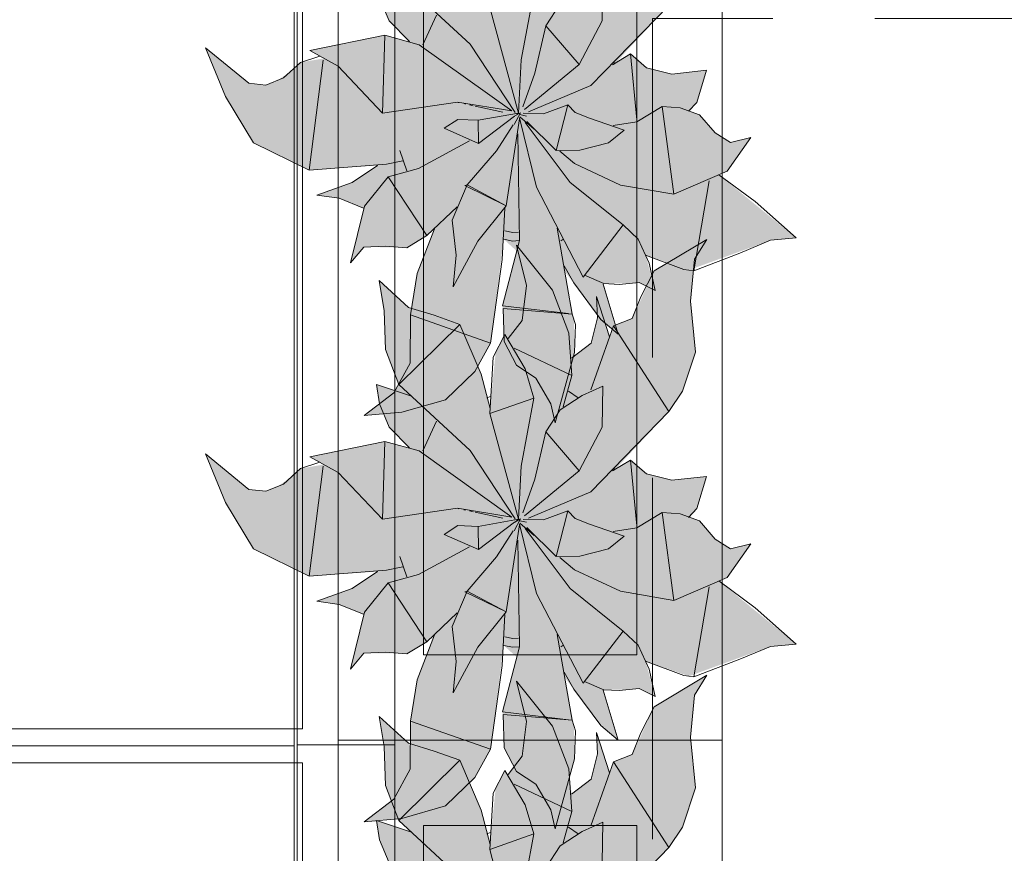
# Model space of a CAD drawing. Header units: millimetres. Extents: x -59761 to 112741, y -57975 to 46221.
# Tile 369 of 421: x 76955 to 78109, y -15400 to -14423. Entities that reach past the tile are written whole.
import ezdxf

# ---------------------------------------------------------------- set-up
doc = ezdxf.new("R2010")
doc.units = ezdxf.units.MM
doc.linetypes.add('короткая штриховая', pattern=[282.222222, 141.111111, -141.111111])
doc.linetypes.add('Штриховая', pattern=[564.444447, 282.222223, -282.222223])
for name, color, linetype in [('Интерьер - конструкции мебели', 7, 'Continuous'), ('Интерьер - Мебель', 7, 'Continuous'), ('Элемент модели - Границы зон', 7, 'Continuous'), ('Элемент Модели - Зона', 7, 'Continuous')]:
    doc.layers.add(name, color=color, linetype=linetype)

msp = doc.modelspace()

# ---------------------------------------------------------------- hatches: boundary and pattern name
at = {"layer": 'Интерьер - Мебель', "linetype": 'Continuous', "lineweight": 0}
for points in [[(77172.64, -14456.13), (77196.08, -14513.38), (77228.65, -14567.69), (77294.05, -14599.56), (77373.96, -14594.17), (77346.21, -14612.93), (77303.16, -14629.01), (77329.04, -14632.65), (77357.63, -14644.28), (77342.51, -14708.42), (77358.04, -14689.81), (77400.86, -14690.1), (77408.42, -14690.7), (77431.84, -14676.38), (77440.78, -14668.33), (77420.28, -14722.23), (77413.78, -14763.02), (77412.37, -14819.11), (77393.35, -14860.84), (77358.59, -14887.32), (77402.39, -14883.5), (77453.61, -14868.78), (77488.3, -14835.51), (77506.31, -14802.47), (77522, -14680.69), (77537.28, -14694.59), (77520.61, -14758.69), (77522.65, -14800.64), (77536.97, -14828.43), (77559.68, -14843.3), (77577.31, -14873.44), (77582.1, -14895.76), (77604.87, -14813.47), (77604.18, -14774.5), (77593.41, -14718.04), (77632.01, -14769.81), (77656.03, -14791.96), (77639.11, -14732.63), (77669.04, -14732.4), (77680.65, -14731.24), (77699.38, -14740.57), (77688.28, -14699.15), (77738.9, -14716.83), (77834.58, -14681.89), (77864.65, -14679.07), (77774.09, -14605.17), (77783.77, -14601.04), (77811.53, -14561.47), (77787.7, -14567.4), (77769.93, -14556.06), (77751.41, -14534.73), (77740.09, -14530.69), (77748.33, -14520.38), (77759.75, -14482.64), (77718.9, -14487.21), (77689.39, -14479.63), (77670.59, -14463.5), (77651.86, -14475.28), (77715.52, -14406.49), (77731.33, -14382.68), (77746.6, -14336.89), (77740.8, -14277.4), (77745.57, -14228.15), (77760.07, -14204.76), (77698.26, -14241.61), (77672.62, -14297.55), (77650.79, -14306.25), (77645.82, -14318.94), (77630.84, -14271.75), (77632.05, -14296.92), (77624.48, -14326.61), (77601.56, -14343.98), (77598.2, -14314.59), (77579.08, -14264.48), (77537.04, -14211.5), (77548.61, -14258.92), (77543.43, -14299.77), (77527.11, -14321.15), (77523.31, -14316.45), (77512.52, -14337.19), (77505.9, -14403.06), (77495.61, -14362.82), (77470.53, -14304.4), (77410.47, -14284.45), (77375.83, -14252.96), (77382.05, -14288.45), (77383.46, -14334.01), (77399.23, -14374.97), (77413.73, -14388.72), (77372.73, -14374.95), (77376.22, -14397.69), (77387.59, -14424.71), (77411.43, -14448.97), (77382.84, -14441.58), (77294.69, -14459.61), (77311.3, -14468.77), (77283.7, -14473.36), (77273.81, -14482.49), (77257.47, -14494.23), (77243.38, -14499.92), (77223.41, -14497.8)], [(77172.64, -14932.15), (77196.08, -14989.4), (77228.65, -15043.72), (77294.05, -15075.58), (77373.96, -15070.19), (77346.21, -15088.95), (77303.16, -15105.04), (77329.04, -15108.67), (77357.63, -15120.3), (77342.51, -15184.44), (77358.04, -15165.83), (77400.86, -15166.12), (77408.42, -15166.72), (77431.84, -15152.4), (77440.78, -15144.35), (77420.28, -15198.25), (77413.78, -15239.04), (77412.37, -15295.13), (77393.35, -15336.86), (77358.59, -15363.34), (77402.39, -15359.52), (77453.61, -15344.81), (77488.3, -15311.53), (77506.31, -15278.49), (77522, -15156.71), (77537.28, -15170.61), (77520.61, -15234.71), (77522.65, -15276.66), (77536.97, -15304.45), (77559.68, -15319.32), (77577.31, -15349.46), (77582.1, -15371.78), (77604.87, -15289.5), (77604.18, -15250.52), (77593.41, -15194.06), (77632.01, -15245.83), (77656.03, -15267.98), (77639.11, -15208.65), (77669.04, -15208.43), (77680.65, -15207.26), (77699.38, -15216.6), (77688.28, -15175.18), (77738.9, -15192.85), (77834.58, -15157.91), (77864.65, -15155.09), (77774.09, -15081.19), (77783.77, -15077.07), (77811.53, -15037.49), (77787.7, -15043.43), (77769.93, -15032.08), (77751.41, -15010.75), (77740.09, -15006.71), (77748.33, -14996.4), (77759.75, -14958.66), (77718.9, -14963.23), (77689.39, -14955.65), (77670.59, -14939.52), (77651.86, -14951.3), (77715.52, -14882.52), (77731.33, -14858.7), (77746.6, -14812.91), (77740.8, -14753.42), (77745.57, -14704.17), (77760.07, -14680.78), (77698.26, -14717.63), (77672.62, -14773.57), (77650.79, -14782.27), (77645.82, -14794.96), (77630.84, -14747.77), (77632.05, -14772.94), (77624.48, -14802.63), (77601.56, -14820), (77598.2, -14790.61), (77579.08, -14740.5), (77537.04, -14687.52), (77548.61, -14734.94), (77543.43, -14775.79), (77527.11, -14797.17), (77523.31, -14792.47), (77512.52, -14813.21), (77505.9, -14879.08), (77495.61, -14838.84), (77470.53, -14780.42), (77410.47, -14760.47), (77375.83, -14728.98), (77382.05, -14764.47), (77383.46, -14810.03), (77399.23, -14850.99), (77413.73, -14864.74), (77372.73, -14850.97), (77376.22, -14873.71), (77387.59, -14900.74), (77411.43, -14924.99), (77382.84, -14917.6), (77294.69, -14935.63), (77311.3, -14944.79), (77283.7, -14949.38), (77273.81, -14958.52), (77257.47, -14970.25), (77243.38, -14975.94), (77223.41, -14973.82)], [(77172.64, -15443.09), (77196.08, -15500.33), (77228.65, -15554.65), (77294.05, -15586.51), (77373.96, -15581.12), (77346.21, -15599.88), (77303.16, -15615.97), (77329.04, -15619.6), (77357.63, -15631.24), (77342.51, -15695.38), (77358.04, -15676.77), (77400.86, -15677.05), (77408.42, -15677.66), (77431.84, -15663.33), (77440.78, -15655.29), (77420.28, -15709.19), (77413.78, -15749.97), (77412.37, -15806.06), (77393.35, -15847.79), (77358.59, -15874.27), (77402.39, -15870.45), (77453.61, -15855.74), (77488.3, -15822.46), (77506.31, -15789.42), (77522, -15667.64), (77537.28, -15681.54), (77520.61, -15745.64), (77522.65, -15787.6), (77536.97, -15815.38), (77559.68, -15830.25), (77577.31, -15860.39), (77582.1, -15882.71), (77604.87, -15800.43), (77604.18, -15761.46), (77593.41, -15705), (77632.01, -15756.76), (77656.03, -15778.92), (77639.11, -15719.58), (77669.04, -15719.36), (77680.65, -15718.2), (77699.38, -15727.53), (77688.28, -15686.11), (77738.9, -15703.78), (77834.58, -15668.84), (77864.65, -15666.02), (77774.09, -15592.12), (77783.77, -15588), (77811.53, -15548.42), (77787.7, -15554.36), (77769.93, -15543.01), (77751.41, -15521.69), (77740.09, -15517.65), (77748.33, -15507.33), (77759.75, -15469.59), (77718.9, -15474.17), (77689.39, -15466.58), (77670.59, -15450.46), (77651.86, -15462.24), (77715.52, -15393.45), (77731.33, -15369.64), (77746.6, -15323.84), (77740.8, -15264.35), (77745.57, -15215.1), (77760.07, -15191.71), (77698.26, -15228.56), (77672.62, -15284.5), (77650.79, -15293.21), (77645.82, -15305.9), (77630.84, -15258.7), (77632.05, -15283.88), (77624.48, -15313.57), (77601.56, -15330.94), (77598.2, -15301.55), (77579.08, -15251.44), (77537.04, -15198.45), (77548.61, -15245.87), (77543.43, -15286.73), (77527.11, -15308.1), (77523.31, -15303.4), (77512.52, -15324.15), (77505.9, -15390.01), (77495.61, -15349.77), (77470.53, -15291.35), (77410.47, -15271.41), (77375.83, -15239.91), (77382.05, -15275.41), (77383.46, -15320.97), (77399.23, -15361.93), (77413.73, -15375.68), (77372.73, -15361.9), (77376.22, -15384.64), (77387.59, -15411.67), (77411.43, -15435.92), (77382.84, -15428.53), (77294.69, -15446.56), (77311.3, -15455.73), (77283.7, -15460.31), (77273.81, -15469.45), (77257.47, -15481.18), (77243.38, -15486.87), (77223.41, -15484.75)]]:
    msp.add_hatch(color=255, dxfattribs=at).paths.add_polyline_path(points)

# ---------------------------------------------------------------- linework, layer by layer
at = {"layer": 'Интерьер - конструкции мебели', "color": 7, "linetype": 'Continuous', "lineweight": 5}
for points in [[(76786.26, -14119.89), (77276.51, -14119.89), (77276.51, -15274.35), (76786.26, -15274.35)], [(77279.93, -14118.94), (77394.28, -14118.94), (77394.28, -15273.42), (77279.93, -15273.42)], [(76786.26, -15274.35), (77276.51, -15274.35), (77276.51, -16428.83), (76786.26, -16428.83)], [(77279.93, -15273.42), (77394.28, -15273.42), (77394.28, -16427.9), (77279.93, -16427.9)]]:
    msp.add_lwpolyline(points, close=True, dxfattribs=at)
at = {"layer": 'Интерьер - конструкции мебели', "color": 7, "linetype": 'Continuous', "lineweight": 15, "flags": 128}
for points in [[(76786.26, -14139.89), (76786.26, -15254.35), (77286.26, -15254.35), (77286.26, -14139.89)], [(76786.26, -15294.35), (76786.26, -16408.82), (77286.26, -16408.82), (77286.26, -15294.35)]]:
    msp.add_lwpolyline(points, close=True, dxfattribs=at)
at = {"layer": 'Интерьер - Мебель', "color": 7, "linetype": 'Continuous', "lineweight": 5}
for p, q in [((77327.96, -13767.9), (77327.96, -15267.9)), ((77777.96, -15267.9), (77777.96, -13767.9)), ((77427.96, -13867.9), (77427.96, -15167.9)), ((77677.96, -15167.9), (77677.96, -13867.9)), ((77427.96, -15167.9), (77677.96, -15167.9)), ((77327.96, -15267.9), (77327.96, -16767.9)), ((77777.96, -15267.9), (77327.96, -15267.9)), ((77327.96, -15267.9), (77777.96, -15267.9)), ((77777.96, -16767.9), (77777.96, -15267.9)), ((77427.96, -15367.9), (77427.96, -16667.9)), ((77677.96, -15367.9), (77427.96, -15367.9)), ((77677.96, -16667.9), (77677.96, -15367.9))]:
    msp.add_line(p, q, dxfattribs=at)
at = {"layer": 'Интерьер - Мебель', "color": 7, "linetype": 'Continuous', "lineweight": 15}
for p, q in [((77399.23, -14374.97), (77482.72, -14452.16)), ((77399.23, -14374.97), (77482.72, -14452.16)), ((77637.19, -14424.79), (77638.04, -14376.8)), ((77637.19, -14424.79), (77638.04, -14376.8)), ((77376.22, -14397.69), (77387.59, -14424.71)), ((77376.22, -14397.69), (77387.59, -14424.71)), ((77542.43, -14470.51), (77557.37, -14390.73)), ((77542.43, -14470.51), (77557.37, -14390.73)), ((77505.54, -14409.06), (77539.15, -14532.91)), ((77505.54, -14409.06), (77539.15, -14532.91)), ((77571.49, -14430.51), (77588.26, -14404.69)), ((77571.49, -14430.51), (77588.26, -14404.69)), ((77624.16, -14500.54), (77715.52, -14406.49)), ((77624.16, -14500.54), (77715.52, -14406.49)), ((77427.09, -14452.65), (77443.06, -14417.88)), ((77427.09, -14452.65), (77443.06, -14417.88)), ((77387.59, -14424.71), (77411.44, -14448.97)), ((77387.59, -14424.71), (77411.44, -14448.97)), ((77558.27, -14485.88), (77571.49, -14430.51)), ((77558.27, -14485.88), (77571.49, -14430.51)), ((77571.49, -14430.51), (77610.52, -14475.94)), ((77571.49, -14430.51), (77610.52, -14475.94)), ((77610.52, -14475.94), (77637.19, -14424.79)), ((77610.52, -14475.94), (77637.19, -14424.79)), ((77294.69, -14459.61), (77382.84, -14441.57)), ((77294.69, -14459.61), (77382.84, -14441.57)), ((77380.11, -14532.77), (77382.84, -14441.57)), ((77380.11, -14532.77), (77382.84, -14441.57)), ((77382.84, -14441.57), (77422.85, -14452.6)), ((77382.84, -14441.57), (77422.85, -14452.6)), ((77172.64, -14456.13), (77196.08, -14513.38)), ((77172.64, -14456.13), (77223.41, -14497.8)), ((77172.64, -14456.13), (77196.08, -14513.38)), ((77172.64, -14456.13), (77223.41, -14497.8)), ((77422.85, -14452.6), (77531.54, -14530.23)), ((77422.85, -14452.6), (77531.54, -14530.23)), ((77482.72, -14452.16), (77535.47, -14532.22)), ((77482.72, -14452.16), (77535.47, -14532.22)), ((77283.7, -14473.36), (77306.48, -14466.05)), ((77283.7, -14473.36), (77306.48, -14466.05)), ((77294.69, -14459.61), (77327.9, -14477.93)), ((77294.69, -14459.61), (77327.9, -14477.93)), ((77649.24, -14476.13), (77670.59, -14463.5)), ((77649.24, -14476.13), (77670.59, -14463.5)), ((77670.59, -14463.5), (77677.86, -14540.7)), ((77670.59, -14463.5), (77689.39, -14479.63)), ((77670.59, -14463.5), (77677.86, -14540.7)), ((77670.59, -14463.5), (77689.39, -14479.63)), ((77263.92, -14491.63), (77283.7, -14473.36)), ((77263.92, -14491.63), (77283.7, -14473.36)), ((77294.05, -14599.56), (77310.34, -14470.56)), ((77294.05, -14599.56), (77310.34, -14470.56)), ((77327.9, -14477.93), (77380.11, -14532.77)), ((77327.9, -14477.93), (77380.11, -14532.77)), ((77539.15, -14532.91), (77542.43, -14470.51)), ((77539.15, -14532.91), (77542.43, -14470.51)), ((77546.34, -14528.68), (77610.52, -14475.94)), ((77546.34, -14528.68), (77610.52, -14475.94)), ((77651, -14472.48), (77651.86, -14475.28)), ((77651, -14472.48), (77651.86, -14475.28)), ((77689.39, -14479.63), (77718.9, -14487.21)), ((77689.39, -14479.63), (77718.9, -14487.21)), ((77544.24, -14525.41), (77558.27, -14485.88)), ((77544.24, -14525.41), (77558.27, -14485.88)), ((77718.9, -14487.21), (77759.75, -14482.64)), ((77718.9, -14487.21), (77759.75, -14482.64)), ((77748.33, -14520.38), (77759.75, -14482.64)), ((77748.33, -14520.38), (77759.75, -14482.64)), ((77223.41, -14497.8), (77243.38, -14499.92)), ((77223.41, -14497.8), (77243.38, -14499.92)), ((77243.38, -14499.92), (77263.92, -14491.63)), ((77243.38, -14499.92), (77263.92, -14491.63)), ((77551.03, -14531.38), (77624.16, -14500.54)), ((77551.03, -14531.38), (77624.16, -14500.54)), ((77196.08, -14513.38), (77228.65, -14567.69)), ((77196.08, -14513.38), (77228.65, -14567.69)), ((77380.11, -14532.77), (77467.98, -14519.94)), ((77380.11, -14532.77), (77467.98, -14519.94)), ((77467.98, -14519.94), (77531.54, -14530.23)), ((77467.98, -14519.94), (77531.54, -14530.23)), ((77468.42, -14520.21), (77469.53, -14520.45)), ((77468.42, -14520.21), (77469.53, -14520.45)), ((77475.12, -14521.67), (77477.35, -14522.16)), ((77475.12, -14521.67), (77477.35, -14522.16)), ((77481.81, -14523.13), (77486.28, -14524.1)), ((77481.81, -14523.13), (77486.28, -14524.1)), ((77488.51, -14524.59), (77520.83, -14531.64)), ((77488.51, -14524.59), (77520.83, -14531.64)), ((77568.54, -14533.71), (77596.9, -14522.92)), ((77568.54, -14533.71), (77596.9, -14522.92)), ((77583.34, -14576.68), (77596.9, -14522.92)), ((77583.34, -14576.68), (77596.9, -14522.92)), ((77596.9, -14522.92), (77605.81, -14531.99)), ((77596.9, -14522.92), (77605.81, -14531.99)), ((77677.88, -14542.96), (77707.48, -14524.95)), ((77677.88, -14542.96), (77707.48, -14524.95)), ((77707.48, -14524.95), (77721.21, -14627.91)), ((77707.48, -14524.95), (77728.76, -14526.65)), ((77707.48, -14524.95), (77721.21, -14627.91)), ((77707.48, -14524.95), (77728.76, -14526.65)), ((77738.39, -14530.63), (77748.33, -14520.38)), ((77738.39, -14530.63), (77748.33, -14520.38)), ((77492.07, -14541.19), (77539.15, -14532.91)), ((77492.07, -14541.19), (77539.15, -14532.91)), ((77492.32, -14568.37), (77534.6, -14536.36)), ((77492.32, -14568.37), (77534.6, -14536.36)), ((77534.29, -14546.35), (77541.74, -14532.46)), ((77534.29, -14546.35), (77541.74, -14532.46)), ((77535.14, -14536.06), (77541.74, -14532.46)), ((77535.14, -14536.06), (77541.74, -14532.46)), ((77536.29, -14533.41), (77538.55, -14533.96)), ((77536.29, -14533.41), (77538.55, -14533.96)), ((77538.02, -14533.77), (77539.15, -14532.91)), ((77538.02, -14533.77), (77539.15, -14532.91)), ((77540.81, -14534.5), (77548.72, -14536.42)), ((77540.81, -14534.5), (77548.72, -14536.42)), ((77540.81, -14537.28), (77557.71, -14551.74)), ((77540.81, -14537.28), (77557.71, -14551.74)), ((77544.58, -14533.06), (77568.54, -14533.71)), ((77544.58, -14533.06), (77568.54, -14533.71)), ((77605.81, -14531.99), (77622.56, -14538.55)), ((77605.81, -14531.99), (77622.56, -14538.55)), ((77728.76, -14526.65), (77751.41, -14534.73)), ((77728.76, -14526.65), (77751.41, -14534.73)), ((77751.41, -14534.73), (77769.93, -14556.06)), ((77751.41, -14534.73), (77769.93, -14556.06)), ((77452.24, -14550.55), (77468.17, -14540.32)), ((77452.24, -14550.55), (77468.17, -14540.32)), ((77468.17, -14540.32), (77492.07, -14541.19)), ((77468.17, -14540.32), (77492.07, -14541.19)), ((77492.07, -14541.19), (77492.32, -14568.37)), ((77492.07, -14541.19), (77492.32, -14568.37)), ((77513.66, -14576.87), (77532.86, -14546.51)), ((77513.66, -14576.87), (77532.86, -14546.51)), ((77524.74, -14641.48), (77540.65, -14539.45)), ((77524.74, -14641.48), (77540.65, -14539.45)), ((77540.53, -14538.5), (77560.52, -14619.79)), ((77540.53, -14538.5), (77560.52, -14619.79)), ((77547.21, -14543.69), (77599.72, -14614.04)), ((77547.21, -14543.69), (77599.72, -14614.04)), ((77548.91, -14542.57), (77583.34, -14576.68)), ((77548.91, -14542.57), (77583.34, -14576.68)), ((77622.56, -14538.55), (77663.26, -14552.77)), ((77622.56, -14538.55), (77663.26, -14552.77)), ((77650.35, -14547.25), (77677.88, -14542.96)), ((77650.35, -14547.25), (77677.88, -14542.96)), ((77452.24, -14550.55), (77492.32, -14568.37)), ((77452.24, -14550.55), (77492.32, -14568.37)), ((77538.36, -14557.29), (77540.49, -14682.22)), ((77538.36, -14557.29), (77540.49, -14682.22)), ((77644.64, -14567.61), (77663.26, -14552.77)), ((77644.64, -14567.61), (77663.26, -14552.77)), ((77769.93, -14556.06), (77787.7, -14567.4)), ((77769.93, -14556.06), (77787.7, -14567.4)), ((77228.65, -14567.69), (77294.05, -14599.56)), ((77228.65, -14567.69), (77294.05, -14599.56)), ((77421.94, -14597.75), (77481.81, -14565.12)), ((77421.94, -14597.75), (77481.81, -14565.12)), ((77611.14, -14576.29), (77644.64, -14567.61)), ((77611.14, -14576.29), (77644.64, -14567.61)), ((77783.77, -14601.04), (77811.53, -14561.47)), ((77783.77, -14601.04), (77811.53, -14561.47)), ((77787.7, -14567.4), (77811.53, -14561.47)), ((77787.7, -14567.4), (77811.53, -14561.47)), ((77400.35, -14576.53), (77408.56, -14600.37)), ((77400.35, -14576.53), (77408.56, -14600.37)), ((77479.04, -14616.94), (77513.66, -14576.87)), ((77479.04, -14616.94), (77513.66, -14576.87)), ((77583.34, -14576.68), (77611.14, -14576.29)), ((77583.34, -14576.68), (77611.14, -14576.29)), ((77587.85, -14577.52), (77604.74, -14591.98)), ((77587.85, -14577.52), (77604.74, -14591.98)), ((77294.05, -14599.56), (77384.6, -14592.68)), ((77294.05, -14599.56), (77384.6, -14592.68)), ((77344.56, -14614.04), (77373.96, -14594.17)), ((77344.56, -14614.04), (77373.96, -14594.17)), ((77384.6, -14592.68), (77403.64, -14588.75)), ((77384.6, -14592.68), (77403.64, -14588.75)), ((77604.74, -14591.97), (77658.96, -14617.2)), ((77604.74, -14591.97), (77658.96, -14617.2)), ((77386.37, -14607.45), (77421.94, -14597.75)), ((77386.37, -14607.45), (77421.94, -14597.75)), ((77721.21, -14627.91), (77783.77, -14601.04)), ((77721.21, -14627.91), (77783.77, -14601.04)), ((77774.09, -14605.17), (77816.49, -14636.57)), ((77774.09, -14605.17), (77816.49, -14636.57)), ((77303.16, -14629.01), (77344.56, -14614.04)), ((77303.16, -14629.01), (77344.56, -14614.04)), ((77358.89, -14641.82), (77386.37, -14607.45)), ((77358.89, -14641.82), (77386.37, -14607.45)), ((77386.37, -14607.45), (77431.84, -14676.38)), ((77386.37, -14607.45), (77431.84, -14676.38)), ((77461.44, -14658.37), (77479.04, -14616.94)), ((77461.44, -14658.37), (77479.04, -14616.94)), ((77476.43, -14617.77), (77479.04, -14616.94)), ((77476.43, -14617.77), (77479.04, -14616.94)), ((77476.43, -14617.77), (77524.74, -14641.48)), ((77476.43, -14617.77), (77524.74, -14641.48)), ((77479.04, -14616.94), (77524.74, -14641.48)), ((77479.04, -14616.94), (77524.74, -14641.48)), ((77599.72, -14614.04), (77662.02, -14663.94)), ((77599.72, -14614.04), (77662.02, -14663.94)), ((77658.96, -14617.2), (77721.21, -14627.91)), ((77658.96, -14617.2), (77721.21, -14627.91)), ((77744.63, -14717.54), (77762.74, -14612.21)), ((77744.63, -14717.54), (77762.74, -14612.21)), ((77303.16, -14629.01), (77329.04, -14632.65)), ((77303.16, -14629.01), (77329.04, -14632.65)), ((77560.52, -14619.79), (77615.16, -14724.97)), ((77560.52, -14619.79), (77615.16, -14724.97)), ((77329.04, -14632.65), (77357.63, -14644.28)), ((77329.04, -14632.65), (77357.63, -14644.28)), ((77816.49, -14636.57), (77864.65, -14679.07)), ((77816.49, -14636.57), (77864.65, -14679.07)), ((77342.51, -14708.42), (77358.89, -14641.82)), ((77342.51, -14708.42), (77358.89, -14641.82)), ((77431.84, -14676.38), (77467.3, -14642.49)), ((77431.84, -14676.38), (77467.3, -14642.49)), ((77491.77, -14682.73), (77524.74, -14641.48)), ((77491.77, -14682.73), (77524.74, -14641.48)), ((77520.1, -14704.32), (77523.31, -14644.31)), ((77520.1, -14704.32), (77523.31, -14644.31)), ((77461.44, -14658.37), (77466.08, -14699.48)), ((77461.44, -14658.37), (77466.08, -14699.48)), ((77615.16, -14724.97), (77662.02, -14663.94)), ((77615.16, -14724.97), (77662.02, -14663.94)), ((77662.02, -14663.94), (77679.51, -14680.48)), ((77662.02, -14663.94), (77679.51, -14680.48)), ((77420.48, -14720.92), (77440.78, -14668.33)), ((77420.48, -14720.92), (77440.78, -14668.33)), ((77523.28, -14670.82), (77532.55, -14672.67)), ((77523.28, -14670.82), (77532.55, -14672.67)), ((77532.55, -14672.67), (77539.09, -14672.3)), ((77532.55, -14672.67), (77539.09, -14672.3)), ((77584.66, -14667.75), (77602.16, -14768.33)), ((77584.66, -14667.75), (77602.16, -14768.33)), ((77408.42, -14690.7), (77431.84, -14676.38)), ((77408.42, -14690.7), (77431.84, -14676.38)), ((77462.83, -14736.31), (77491.77, -14682.73)), ((77462.83, -14736.31), (77491.77, -14682.73)), ((77520.61, -14758.69), (77540.49, -14682.22)), ((77520.61, -14758.69), (77540.49, -14682.22)), ((77522, -14680.69), (77532.08, -14682.71)), ((77522, -14680.69), (77532.08, -14682.71)), ((77532.08, -14682.71), (77539.88, -14682.26)), ((77532.08, -14682.71), (77539.88, -14682.26)), ((77588.98, -14682.45), (77591.23, -14680.97)), ((77588.98, -14682.45), (77591.23, -14680.97)), ((77679.51, -14680.48), (77692.53, -14708.68)), ((77679.51, -14680.48), (77692.53, -14708.68)), ((77698.26, -14717.63), (77760.07, -14680.78)), ((77698.26, -14717.63), (77760.07, -14680.78)), ((77745.57, -14704.17), (77760.07, -14680.78)), ((77745.57, -14704.17), (77760.07, -14680.78)), ((77798.74, -14696.79), (77834.58, -14681.89)), ((77798.74, -14696.79), (77834.58, -14681.89)), ((77834.58, -14681.89), (77864.65, -14679.07)), ((77834.58, -14681.89), (77864.65, -14679.07)), ((77342.51, -14708.42), (77358.04, -14689.81)), ((77342.51, -14708.42), (77358.04, -14689.81)), ((77358.04, -14689.81), (77382.89, -14688.66)), ((77358.04, -14689.81), (77382.89, -14688.66)), ((77382.89, -14688.66), (77408.42, -14690.7)), ((77382.89, -14688.66), (77408.42, -14690.7)), ((77537.04, -14687.52), (77548.61, -14734.94)), ((77537.04, -14687.52), (77579.08, -14740.5)), ((77537.04, -14687.52), (77548.61, -14734.94)), ((77537.04, -14687.52), (77579.08, -14740.5)), ((77744.63, -14717.54), (77798.74, -14696.79)), ((77744.63, -14717.54), (77798.74, -14696.79)), ((77462.83, -14736.31), (77466.08, -14699.48)), ((77462.83, -14736.31), (77466.08, -14699.48)), ((77506.31, -14802.47), (77520.1, -14704.32)), ((77506.31, -14802.47), (77520.1, -14704.32)), ((77688.28, -14699.15), (77733.17, -14716.11)), ((77688.28, -14699.15), (77733.17, -14716.11)), ((77692.53, -14708.68), (77699.38, -14740.57)), ((77692.53, -14708.68), (77699.38, -14740.57)), ((77740.8, -14753.42), (77745.57, -14704.17)), ((77740.8, -14753.42), (77745.57, -14704.17)), ((77412.76, -14769.4), (77420.48, -14720.92)), ((77412.76, -14769.4), (77420.48, -14720.92)), ((77592.72, -14711.94), (77604.1, -14731.92)), ((77592.72, -14711.94), (77604.1, -14731.92)), ((77682.53, -14748.24), (77698.26, -14717.63)), ((77682.53, -14748.24), (77698.26, -14717.63)), ((77733.17, -14716.11), (77744.63, -14717.54)), ((77733.17, -14716.11), (77744.63, -14717.54)), ((77375.83, -14728.98), (77382.05, -14764.47)), ((77375.83, -14728.98), (77410.47, -14760.47)), ((77375.83, -14728.98), (77382.05, -14764.47)), ((77375.83, -14728.98), (77410.47, -14760.47)), ((77604.1, -14731.92), (77635.58, -14774.66)), ((77604.1, -14731.92), (77635.58, -14774.66)), ((77616.72, -14722.93), (77639.11, -14732.63)), ((77616.72, -14722.93), (77639.11, -14732.63)), ((77638.48, -14733.29), (77656.03, -14791.96)), ((77638.48, -14733.29), (77656.03, -14791.96)), ((77639.11, -14732.63), (77657.44, -14733.57)), ((77639.11, -14732.63), (77657.44, -14733.57)), ((77657.44, -14733.57), (77680.65, -14731.24)), ((77657.44, -14733.57), (77680.65, -14731.24)), ((77680.65, -14731.24), (77699.38, -14740.57)), ((77680.65, -14731.24), (77699.38, -14740.57)), ((77543.43, -14775.79), (77548.61, -14734.94)), ((77543.43, -14775.79), (77548.61, -14734.94)), ((77579.08, -14740.5), (77598.2, -14790.61)), ((77579.08, -14740.5), (77598.2, -14790.61)), ((77630.84, -14747.77), (77632.05, -14772.94)), ((77630.84, -14747.77), (77645.82, -14794.96)), ((77630.84, -14747.77), (77632.05, -14772.94)), ((77630.84, -14747.77), (77645.82, -14794.96)), ((77672.62, -14773.57), (77682.53, -14748.24)), ((77672.62, -14773.57), (77682.53, -14748.24)), ((77740.8, -14753.42), (77746.6, -14812.91)), ((77740.8, -14753.42), (77746.6, -14812.91)), ((77382.05, -14764.47), (77383.46, -14810.03)), ((77382.05, -14764.47), (77383.46, -14810.03)), ((77410.47, -14760.47), (77440.33, -14769.65)), ((77410.47, -14760.47), (77440.33, -14769.65)), ((77520.61, -14758.69), (77597.76, -14767.81)), ((77520.61, -14758.69), (77597.76, -14767.81)), ((77521.3, -14761.88), (77522.65, -14800.64)), ((77521.3, -14761.88), (77602.16, -14768.33)), ((77521.3, -14761.88), (77522.65, -14800.64)), ((77521.3, -14761.88), (77602.16, -14768.33)), ((77412.32, -14825.79), (77412.76, -14769.4)), ((77412.32, -14825.79), (77412.76, -14769.4)), ((77412.76, -14769.4), (77506.31, -14802.47)), ((77412.76, -14769.4), (77506.31, -14802.47)), ((77440.33, -14769.65), (77470.53, -14780.42)), ((77440.33, -14769.65), (77470.53, -14780.42)), ((77527.11, -14797.17), (77543.43, -14775.79)), ((77527.11, -14797.17), (77543.43, -14775.79)), ((77602.16, -14768.33), (77606.2, -14780.67)), ((77602.16, -14768.33), (77606.2, -14780.67)), ((77624.48, -14802.63), (77632.05, -14772.94)), ((77624.48, -14802.63), (77632.05, -14772.94)), ((77635.58, -14774.66), (77656.03, -14791.96)), ((77635.58, -14774.66), (77656.03, -14791.96)), ((77650.79, -14782.27), (77672.62, -14773.57)), ((77650.79, -14782.27), (77672.62, -14773.57)), ((77399.23, -14850.99), (77470.53, -14780.42)), ((77399.23, -14850.99), (77470.53, -14780.42)), ((77470.53, -14780.42), (77495.61, -14838.84)), ((77470.53, -14780.42), (77495.61, -14838.84)), ((77598.2, -14790.61), (77601.94, -14840.54)), ((77598.2, -14790.61), (77601.94, -14840.54)), ((77604.87, -14813.47), (77606.2, -14780.67)), ((77604.87, -14813.47), (77606.2, -14780.67)), ((77623.94, -14857.25), (77650.79, -14782.27)), ((77623.94, -14857.25), (77650.79, -14782.27)), ((77650.79, -14782.27), (77715.52, -14882.52)), ((77650.79, -14782.27), (77715.52, -14882.52)), ((77488.3, -14835.51), (77506.31, -14802.47)), ((77488.3, -14835.51), (77506.31, -14802.47)), ((77509.49, -14819.05), (77523.31, -14792.47)), ((77509.49, -14819.05), (77523.31, -14792.47)), ((77522.65, -14800.64), (77536.97, -14828.43)), ((77522.65, -14800.64), (77536.97, -14828.43)), ((77523.31, -14792.47), (77547.24, -14832.51)), ((77523.31, -14792.47), (77547.24, -14832.51)), ((77601.56, -14820), (77624.48, -14802.63)), ((77601.56, -14820), (77624.48, -14802.63)), ((77383.46, -14810.03), (77399.23, -14850.99)), ((77383.46, -14810.03), (77399.23, -14850.99)), ((77534.05, -14808.24), (77601.94, -14840.54)), ((77534.05, -14808.24), (77601.94, -14840.54)), ((77582.1, -14895.76), (77604.87, -14813.47)), ((77582.1, -14895.76), (77604.87, -14813.47)), ((77731.33, -14858.7), (77746.6, -14812.91)), ((77731.33, -14858.7), (77746.6, -14812.91)), ((77393.35, -14860.84), (77412.32, -14825.79)), ((77393.35, -14860.84), (77412.32, -14825.79)), ((77505.54, -14885.08), (77509.49, -14819.05)), ((77505.54, -14885.08), (77509.49, -14819.05)), ((77453.61, -14868.78), (77488.3, -14835.51)), ((77453.61, -14868.78), (77488.3, -14835.51)), ((77536.97, -14828.43), (77559.68, -14843.3)), ((77536.97, -14828.43), (77559.68, -14843.3)), ((77547.24, -14832.51), (77557.37, -14866.75)), ((77547.24, -14832.51), (77557.37, -14866.75)), ((77495.61, -14838.84), (77505.89, -14879.05)), ((77495.61, -14838.84), (77505.89, -14879.05)), ((77559.68, -14843.3), (77577.31, -14873.44)), ((77559.68, -14843.3), (77577.31, -14873.44)), ((77591.76, -14877.18), (77601.94, -14840.54)), ((77591.76, -14877.18), (77601.94, -14840.54)), ((77372.73, -14850.97), (77376.22, -14873.71)), ((77372.73, -14850.97), (77413.73, -14864.74)), ((77372.73, -14850.97), (77376.22, -14873.71)), ((77372.73, -14850.97), (77413.73, -14864.74)), ((77399.23, -14850.99), (77482.72, -14928.18)), ((77399.23, -14850.99), (77482.72, -14928.18)), ((77597.89, -14858.89), (77609.06, -14866.63)), ((77597.89, -14858.89), (77609.06, -14866.63)), ((77613.94, -14863.96), (77638.04, -14852.82)), ((77613.94, -14863.96), (77638.04, -14852.82)), ((77637.19, -14900.81), (77638.04, -14852.82)), ((77637.19, -14900.81), (77638.04, -14852.82)), ((77715.52, -14882.52), (77731.33, -14858.7)), ((77715.52, -14882.52), (77731.33, -14858.7)), ((77358.59, -14887.32), (77393.35, -14860.84)), ((77358.59, -14887.32), (77393.35, -14860.84)), ((77402.39, -14883.5), (77453.61, -14868.78)), ((77402.39, -14883.5), (77453.61, -14868.78)), ((77502.3, -14866.47), (77506.66, -14865.07)), ((77502.3, -14866.47), (77506.66, -14865.07)), ((77505.54, -14885.08), (77557.37, -14866.75)), ((77505.54, -14885.08), (77557.37, -14866.75)), ((77542.43, -14946.53), (77557.37, -14866.75)), ((77542.43, -14946.53), (77557.37, -14866.75)), ((77588.26, -14880.71), (77613.94, -14863.96)), ((77588.26, -14880.71), (77613.94, -14863.96)), ((77358.59, -14887.32), (77402.39, -14883.5)), ((77358.59, -14887.32), (77402.39, -14883.5)), ((77376.22, -14873.71), (77387.59, -14900.74)), ((77376.22, -14873.71), (77387.59, -14900.74)), ((77571.49, -14906.54), (77588.26, -14880.71)), ((77571.49, -14906.54), (77588.26, -14880.71)), ((77577.31, -14873.44), (77582.1, -14895.76)), ((77577.31, -14873.44), (77582.1, -14895.76)), ((77624.16, -14976.56), (77715.52, -14882.52)), ((77624.16, -14976.56), (77715.52, -14882.52)), ((77427.09, -14928.67), (77443.06, -14893.9)), ((77427.09, -14928.67), (77443.06, -14893.9)), ((77505.54, -14885.08), (77539.15, -15008.93)), ((77505.54, -14885.08), (77539.15, -15008.93)), ((77387.59, -14900.74), (77411.44, -14924.99)), ((77387.59, -14900.74), (77411.44, -14924.99)), ((77558.27, -14961.9), (77571.49, -14906.54)), ((77558.27, -14961.9), (77571.49, -14906.54)), ((77571.49, -14906.54), (77610.52, -14951.97)), ((77571.49, -14906.54), (77610.52, -14951.97)), ((77610.52, -14951.97), (77637.19, -14900.81)), ((77610.52, -14951.97), (77637.19, -14900.81)), ((77294.69, -14935.63), (77382.84, -14917.6)), ((77294.69, -14935.63), (77382.84, -14917.6)), ((77380.11, -15008.79), (77382.84, -14917.6)), ((77380.11, -15008.79), (77382.84, -14917.6)), ((77382.84, -14917.6), (77422.85, -14928.63)), ((77382.84, -14917.6), (77422.85, -14928.63)), ((77422.85, -14928.63), (77531.54, -15006.26)), ((77422.85, -14928.63), (77531.54, -15006.26)), ((77482.72, -14928.18), (77535.47, -15008.25)), ((77482.72, -14928.18), (77535.47, -15008.25)), ((77172.64, -14932.15), (77196.08, -14989.4)), ((77172.64, -14932.15), (77223.41, -14973.82)), ((77172.64, -14932.15), (77196.08, -14989.4)), ((77172.64, -14932.15), (77223.41, -14973.82)), ((77294.69, -14935.63), (77327.9, -14953.95)), ((77294.69, -14935.63), (77327.9, -14953.95)), ((77649.24, -14952.15), (77670.59, -14939.52)), ((77649.24, -14952.15), (77670.59, -14939.52)), ((77670.59, -14939.52), (77677.86, -15016.72)), ((77670.59, -14939.52), (77689.39, -14955.65)), ((77670.59, -14939.52), (77677.86, -15016.72)), ((77670.59, -14939.52), (77689.39, -14955.65)), ((77263.92, -14967.65), (77283.7, -14949.38)), ((77263.92, -14967.65), (77283.7, -14949.38)), ((77283.7, -14949.38), (77306.48, -14942.07)), ((77283.7, -14949.38), (77306.48, -14942.07)), ((77294.05, -15075.58), (77310.34, -14946.58)), ((77294.05, -15075.58), (77310.34, -14946.58)), ((77539.15, -15008.93), (77542.43, -14946.53)), ((77539.15, -15008.93), (77542.43, -14946.53)), ((77546.34, -15004.7), (77610.52, -14951.97)), ((77546.34, -15004.7), (77610.52, -14951.97)), ((77651, -14948.5), (77651.86, -14951.3)), ((77651, -14948.5), (77651.86, -14951.3)), ((77327.9, -14953.95), (77380.11, -15008.79)), ((77327.9, -14953.95), (77380.11, -15008.79)), ((77544.24, -15001.43), (77558.27, -14961.9)), ((77544.24, -15001.43), (77558.27, -14961.9)), ((77689.39, -14955.65), (77718.9, -14963.23)), ((77689.39, -14955.65), (77718.9, -14963.23)), ((77718.9, -14963.23), (77759.75, -14958.66)), ((77718.9, -14963.23), (77759.75, -14958.66)), ((77748.33, -14996.4), (77759.75, -14958.66)), ((77748.33, -14996.4), (77759.75, -14958.66)), ((77223.41, -14973.82), (77243.38, -14975.94)), ((77223.41, -14973.82), (77243.38, -14975.94)), ((77243.38, -14975.94), (77263.92, -14967.65)), ((77243.38, -14975.94), (77263.92, -14967.65)), ((77551.03, -15007.4), (77624.16, -14976.56)), ((77551.03, -15007.4), (77624.16, -14976.56)), ((77196.08, -14989.4), (77228.65, -15043.72)), ((77196.08, -14989.4), (77228.65, -15043.72)), ((77380.11, -15008.79), (77467.98, -14995.96)), ((77380.11, -15008.79), (77467.98, -14995.96)), ((77467.98, -14995.96), (77531.54, -15006.26)), ((77467.98, -14995.96), (77531.54, -15006.26)), ((77468.42, -14996.23), (77469.53, -14996.48)), ((77468.42, -14996.23), (77469.53, -14996.48)), ((77475.12, -14997.69), (77477.35, -14998.18)), ((77475.12, -14997.69), (77477.35, -14998.18)), ((77568.54, -15009.73), (77596.9, -14998.94)), ((77568.54, -15009.73), (77596.9, -14998.94)), ((77583.34, -15052.7), (77596.9, -14998.94)), ((77583.34, -15052.7), (77596.9, -14998.94)), ((77596.9, -14998.94), (77605.81, -15008.01)), ((77596.9, -14998.94), (77605.81, -15008.01)), ((77738.39, -15006.65), (77748.33, -14996.4)), ((77738.39, -15006.65), (77748.33, -14996.4)), ((77481.81, -14999.15), (77486.28, -15000.12)), ((77481.81, -14999.15), (77486.28, -15000.12)), ((77488.51, -15000.61), (77520.83, -15007.66)), ((77488.51, -15000.61), (77520.83, -15007.66)), ((77492.07, -15017.21), (77539.15, -15008.93)), ((77492.07, -15017.21), (77539.15, -15008.93)), ((77534.29, -15022.37), (77541.74, -15008.48)), ((77534.29, -15022.37), (77541.74, -15008.48)), ((77535.14, -15012.08), (77541.74, -15008.48)), ((77535.14, -15012.08), (77541.74, -15008.48)), ((77536.29, -15009.43), (77538.55, -15009.98)), ((77536.29, -15009.43), (77538.55, -15009.98)), ((77538.02, -15009.79), (77539.15, -15008.93)), ((77538.02, -15009.79), (77539.15, -15008.93)), ((77544.58, -15009.08), (77568.54, -15009.73)), ((77544.58, -15009.08), (77568.54, -15009.73)), ((77605.81, -15008.01), (77622.56, -15014.57)), ((77605.81, -15008.01), (77622.56, -15014.57)), ((77677.88, -15018.99), (77707.48, -15000.98)), ((77677.88, -15018.99), (77707.48, -15000.98)), ((77707.48, -15000.98), (77721.21, -15103.94)), ((77707.48, -15000.98), (77728.76, -15002.67)), ((77707.48, -15000.98), (77721.21, -15103.94)), ((77707.48, -15000.98), (77728.76, -15002.67)), ((77728.76, -15002.67), (77751.41, -15010.75)), ((77728.76, -15002.67), (77751.41, -15010.75)), ((77452.24, -15026.57), (77468.17, -15016.35)), ((77452.24, -15026.57), (77468.17, -15016.35)), ((77468.17, -15016.35), (77492.07, -15017.21)), ((77468.17, -15016.35), (77492.07, -15017.21)), ((77492.07, -15017.21), (77492.32, -15044.39)), ((77492.07, -15017.21), (77492.32, -15044.39)), ((77492.32, -15044.39), (77534.6, -15012.38)), ((77492.32, -15044.39), (77534.6, -15012.38)), ((77524.74, -15117.5), (77540.65, -15015.47)), ((77524.74, -15117.5), (77540.65, -15015.47)), ((77540.53, -15014.52), (77560.52, -15095.81)), ((77540.53, -15014.52), (77560.52, -15095.81)), ((77540.81, -15010.53), (77548.72, -15012.44)), ((77540.81, -15010.53), (77548.72, -15012.44)), ((77540.81, -15013.3), (77557.71, -15027.76)), ((77540.81, -15013.3), (77557.71, -15027.76)), ((77547.21, -15019.72), (77599.72, -15090.06)), ((77547.21, -15019.72), (77599.72, -15090.06)), ((77548.91, -15018.6), (77583.34, -15052.7)), ((77548.91, -15018.6), (77583.34, -15052.7)), ((77622.56, -15014.57), (77663.26, -15028.79)), ((77622.56, -15014.57), (77663.26, -15028.79)), ((77650.35, -15023.27), (77677.88, -15018.99)), ((77650.35, -15023.27), (77677.88, -15018.99)), ((77751.41, -15010.75), (77769.93, -15032.08)), ((77751.41, -15010.75), (77769.93, -15032.08)), ((77452.24, -15026.57), (77492.32, -15044.39)), ((77452.24, -15026.57), (77492.32, -15044.39)), ((77513.66, -15052.89), (77532.86, -15022.53)), ((77513.66, -15052.89), (77532.86, -15022.53)), ((77538.36, -15033.31), (77540.49, -15158.24)), ((77538.36, -15033.31), (77540.49, -15158.24)), ((77644.64, -15043.63), (77663.26, -15028.79)), ((77644.64, -15043.63), (77663.26, -15028.79)), ((77769.93, -15032.08), (77787.7, -15043.43)), ((77769.93, -15032.08), (77787.7, -15043.43)), ((77228.65, -15043.72), (77294.05, -15075.58)), ((77228.65, -15043.72), (77294.05, -15075.58)), ((77421.94, -15073.77), (77481.81, -15041.14)), ((77421.94, -15073.77), (77481.81, -15041.14)), ((77611.14, -15052.31), (77644.64, -15043.63)), ((77611.14, -15052.31), (77644.64, -15043.63)), ((77783.77, -15077.07), (77811.53, -15037.49)), ((77783.77, -15077.07), (77811.53, -15037.49)), ((77787.7, -15043.43), (77811.53, -15037.49)), ((77787.7, -15043.43), (77811.53, -15037.49)), ((77400.35, -15052.55), (77408.56, -15076.39)), ((77400.35, -15052.55), (77408.56, -15076.39)), ((77479.04, -15092.96), (77513.66, -15052.89)), ((77479.04, -15092.96), (77513.66, -15052.89)), ((77583.34, -15052.7), (77611.14, -15052.31)), ((77583.34, -15052.7), (77611.14, -15052.31)), ((77587.85, -15053.55), (77604.74, -15068)), ((77587.85, -15053.55), (77604.74, -15068)), ((77384.6, -15068.7), (77403.64, -15064.77)), ((77384.6, -15068.7), (77403.64, -15064.77)), ((77604.74, -15068), (77658.96, -15093.22)), ((77604.74, -15068), (77658.96, -15093.22)), ((77294.05, -15075.58), (77384.6, -15068.7)), ((77294.05, -15075.58), (77384.6, -15068.7)), ((77344.56, -15090.06), (77373.96, -15070.19)), ((77344.56, -15090.06), (77373.96, -15070.19)), ((77386.37, -15083.47), (77421.94, -15073.77)), ((77386.37, -15083.47), (77421.94, -15073.77)), ((77721.21, -15103.94), (77783.77, -15077.07)), ((77721.21, -15103.94), (77783.77, -15077.07)), ((77303.16, -15105.04), (77344.56, -15090.06)), ((77303.16, -15105.04), (77344.56, -15090.06)), ((77358.89, -15117.84), (77386.37, -15083.47)), ((77358.89, -15117.84), (77386.37, -15083.47)), ((77386.37, -15083.47), (77431.84, -15152.4)), ((77386.37, -15083.47), (77431.84, -15152.4)), ((77599.72, -15090.06), (77662.02, -15139.96)), ((77599.72, -15090.06), (77662.02, -15139.96)), ((77744.63, -15193.57), (77762.74, -15088.24)), ((77744.63, -15193.57), (77762.74, -15088.24)), ((77774.09, -15081.19), (77816.49, -15112.59)), ((77774.09, -15081.19), (77816.49, -15112.59)), ((77461.44, -15134.39), (77479.04, -15092.96)), ((77461.44, -15134.39), (77479.04, -15092.96)), ((77476.43, -15093.79), (77479.04, -15092.96)), ((77476.43, -15093.79), (77479.04, -15092.96)), ((77476.43, -15093.79), (77524.74, -15117.5)), ((77476.43, -15093.79), (77524.74, -15117.5)), ((77479.04, -15092.96), (77524.74, -15117.5)), ((77479.04, -15092.96), (77524.74, -15117.5)), ((77560.52, -15095.81), (77615.16, -15200.99)), ((77560.52, -15095.81), (77615.16, -15200.99)), ((77658.96, -15093.22), (77721.21, -15103.94)), ((77658.96, -15093.22), (77721.21, -15103.94)), ((77303.16, -15105.04), (77329.04, -15108.67)), ((77303.16, -15105.04), (77329.04, -15108.67)), ((77329.04, -15108.67), (77357.63, -15120.3)), ((77329.04, -15108.67), (77357.63, -15120.3)), ((77816.49, -15112.59), (77864.65, -15155.09)), ((77816.49, -15112.59), (77864.65, -15155.09)), ((77342.51, -15184.44), (77358.89, -15117.84)), ((77342.51, -15184.44), (77358.89, -15117.84)), ((77431.84, -15152.4), (77467.3, -15118.51)), ((77431.84, -15152.4), (77467.3, -15118.51)), ((77491.77, -15158.75), (77524.74, -15117.5)), ((77491.77, -15158.75), (77524.74, -15117.5)), ((77520.1, -15180.34), (77523.31, -15120.33)), ((77520.1, -15180.34), (77523.31, -15120.33)), ((77461.44, -15134.39), (77466.08, -15175.51)), ((77461.44, -15134.39), (77466.08, -15175.51)), ((77420.48, -15196.94), (77440.78, -15144.35)), ((77420.48, -15196.94), (77440.78, -15144.35)), ((77523.28, -15146.84), (77532.55, -15148.69)), ((77523.28, -15146.84), (77532.55, -15148.69)), ((77532.55, -15148.69), (77539.09, -15148.32)), ((77532.55, -15148.69), (77539.09, -15148.32)), ((77584.66, -15143.77), (77602.16, -15244.35)), ((77584.66, -15143.77), (77602.16, -15244.35)), ((77615.16, -15200.99), (77662.02, -15139.96)), ((77615.16, -15200.99), (77662.02, -15139.96)), ((77662.02, -15139.96), (77679.51, -15156.5)), ((77662.02, -15139.96), (77679.51, -15156.5)), ((77408.42, -15166.72), (77431.84, -15152.4)), ((77408.42, -15166.72), (77431.84, -15152.4)), ((77462.83, -15212.33), (77491.77, -15158.75)), ((77462.83, -15212.33), (77491.77, -15158.75)), ((77520.61, -15234.71), (77540.49, -15158.24)), ((77520.61, -15234.71), (77540.49, -15158.24)), ((77522, -15156.71), (77532.08, -15158.73)), ((77522, -15156.71), (77532.08, -15158.73)), ((77532.08, -15158.73), (77539.88, -15158.28)), ((77532.08, -15158.73), (77539.88, -15158.28)), ((77588.98, -15158.47), (77591.23, -15156.99)), ((77588.98, -15158.47), (77591.23, -15156.99)), ((77679.51, -15156.5), (77692.53, -15184.71)), ((77679.51, -15156.5), (77692.53, -15184.71)), ((77798.74, -15172.81), (77834.58, -15157.91)), ((77798.74, -15172.81), (77834.58, -15157.91)), ((77834.58, -15157.91), (77864.65, -15155.09)), ((77834.58, -15157.91), (77864.65, -15155.09)), ((77342.51, -15184.44), (77358.04, -15165.83)), ((77342.51, -15184.44), (77358.04, -15165.83)), ((77358.04, -15165.83), (77382.89, -15164.68)), ((77358.04, -15165.83), (77382.89, -15164.68)), ((77382.89, -15164.68), (77408.42, -15166.72)), ((77382.89, -15164.68), (77408.42, -15166.72)), ((77462.83, -15212.33), (77466.08, -15175.51)), ((77462.83, -15212.33), (77466.08, -15175.51)), ((77506.31, -15278.49), (77520.1, -15180.34)), ((77506.31, -15278.49), (77520.1, -15180.34)), ((77688.28, -15175.18), (77733.17, -15192.13)), ((77688.28, -15175.18), (77733.17, -15192.13)), ((77744.63, -15193.57), (77798.74, -15172.81)), ((77744.63, -15193.57), (77798.74, -15172.81)), ((77592.72, -15187.96), (77604.1, -15207.94)), ((77592.72, -15187.96), (77604.1, -15207.94)), ((77692.53, -15184.71), (77699.38, -15216.6)), ((77692.53, -15184.71), (77699.38, -15216.6)), ((77698.26, -15228.56), (77760.07, -15191.71)), ((77698.26, -15228.56), (77760.07, -15191.71)), ((77733.17, -15192.13), (77744.63, -15193.57)), ((77733.17, -15192.13), (77744.63, -15193.57)), ((77745.57, -15215.1), (77760.07, -15191.71)), ((77745.57, -15215.1), (77760.07, -15191.71)), ((77412.76, -15245.43), (77420.48, -15196.94)), ((77412.76, -15245.43), (77420.48, -15196.94)), ((77537.04, -15198.46), (77548.61, -15245.87)), ((77537.04, -15198.46), (77579.08, -15251.44)), ((77537.04, -15198.46), (77548.61, -15245.87)), ((77537.04, -15198.46), (77579.08, -15251.44)), ((77616.72, -15198.95), (77639.11, -15208.65)), ((77616.72, -15198.95), (77639.11, -15208.65)), ((77604.1, -15207.94), (77635.58, -15250.68)), ((77604.1, -15207.94), (77635.58, -15250.68)), ((77638.48, -15209.32), (77656.03, -15267.98)), ((77638.48, -15209.32), (77656.03, -15267.98)), ((77639.11, -15208.65), (77657.44, -15209.59)), ((77639.11, -15208.65), (77657.44, -15209.59)), ((77657.44, -15209.59), (77680.65, -15207.26)), ((77657.44, -15209.59), (77680.65, -15207.26)), ((77680.65, -15207.26), (77699.38, -15216.6)), ((77680.65, -15207.26), (77699.38, -15216.6)), ((77740.8, -15264.35), (77745.57, -15215.1)), ((77740.8, -15264.35), (77745.57, -15215.1)), ((77682.53, -15259.17), (77698.26, -15228.56)), ((77682.53, -15259.17), (77698.26, -15228.56)), ((77375.83, -15239.91), (77382.05, -15275.41)), ((77375.83, -15239.91), (77410.47, -15271.41)), ((77375.83, -15239.91), (77382.05, -15275.41)), ((77375.83, -15239.91), (77410.47, -15271.41)), ((77520.61, -15234.71), (77597.76, -15243.83)), ((77520.61, -15234.71), (77597.76, -15243.83)), ((77521.3, -15237.9), (77522.65, -15276.66)), ((77521.3, -15237.9), (77602.16, -15244.35)), ((77521.3, -15237.9), (77522.65, -15276.66)), ((77521.3, -15237.9), (77602.16, -15244.35)), ((77412.32, -15301.81), (77412.76, -15245.43)), ((77412.32, -15301.81), (77412.76, -15245.43)), ((77412.76, -15245.43), (77506.31, -15278.49)), ((77412.76, -15245.43), (77506.31, -15278.49)), ((77543.43, -15286.73), (77548.61, -15245.87)), ((77543.43, -15286.73), (77548.61, -15245.87)), ((77579.08, -15251.44), (77598.2, -15301.55)), ((77579.08, -15251.44), (77598.2, -15301.55)), ((77602.16, -15244.35), (77606.2, -15256.69)), ((77602.16, -15244.35), (77606.2, -15256.69)), ((77635.58, -15250.68), (77656.03, -15267.98)), ((77635.58, -15250.68), (77656.03, -15267.98)), ((77604.87, -15289.5), (77606.2, -15256.69)), ((77604.87, -15289.5), (77606.2, -15256.69)), ((77630.84, -15258.7), (77632.05, -15283.88)), ((77630.84, -15258.7), (77645.82, -15305.9)), ((77630.84, -15258.7), (77632.05, -15283.88)), ((77630.84, -15258.7), (77645.82, -15305.9)), ((77672.62, -15284.5), (77682.53, -15259.17)), ((77672.62, -15284.5), (77682.53, -15259.17)), ((77740.8, -15264.35), (77746.6, -15323.84)), ((77740.8, -15264.35), (77746.6, -15323.84)), ((77382.05, -15275.41), (77383.46, -15320.97)), ((77382.05, -15275.41), (77383.46, -15320.97)), ((77410.47, -15271.41), (77440.33, -15280.58)), ((77410.47, -15271.41), (77440.33, -15280.58)), ((77440.33, -15280.58), (77470.53, -15291.35)), ((77440.33, -15280.58), (77470.53, -15291.35)), ((77488.3, -15311.53), (77506.31, -15278.49)), ((77488.3, -15311.53), (77506.31, -15278.49)), ((77522.65, -15276.66), (77536.97, -15304.45)), ((77522.65, -15276.66), (77536.97, -15304.45)), ((77527.11, -15308.1), (77543.43, -15286.73)), ((77527.11, -15308.1), (77543.43, -15286.73)), ((77624.48, -15313.57), (77632.05, -15283.88)), ((77624.48, -15313.57), (77632.05, -15283.88)), ((77650.79, -15293.21), (77672.62, -15284.5)), ((77650.79, -15293.21), (77672.62, -15284.5)), ((77399.23, -15361.93), (77470.53, -15291.35)), ((77399.23, -15361.93), (77470.53, -15291.35)), ((77470.53, -15291.35), (77495.61, -15349.77)), ((77470.53, -15291.35), (77495.61, -15349.77)), ((77582.1, -15371.78), (77604.87, -15289.5)), ((77582.1, -15371.78), (77604.87, -15289.5)), ((77623.94, -15368.19), (77650.79, -15293.21)), ((77623.94, -15368.19), (77650.79, -15293.21)), ((77650.79, -15293.21), (77715.52, -15393.45)), ((77650.79, -15293.21), (77715.52, -15393.45)), ((77393.35, -15336.86), (77412.32, -15301.81)), ((77393.35, -15336.86), (77412.32, -15301.81)), ((77509.49, -15329.99), (77523.31, -15303.4)), ((77509.49, -15329.99), (77523.31, -15303.4)), ((77523.31, -15303.4), (77547.24, -15343.45)), ((77523.31, -15303.4), (77547.24, -15343.45)), ((77536.97, -15304.45), (77559.68, -15319.32)), ((77536.97, -15304.45), (77559.68, -15319.32)), ((77598.2, -15301.55), (77601.94, -15351.47)), ((77598.2, -15301.55), (77601.94, -15351.47)), ((77383.46, -15320.97), (77399.23, -15361.93)), ((77383.46, -15320.97), (77399.23, -15361.93)), ((77453.61, -15344.81), (77488.3, -15311.53)), ((77453.61, -15344.81), (77488.3, -15311.53)), ((77534.05, -15319.18), (77601.94, -15351.47)), ((77534.05, -15319.18), (77601.94, -15351.47)), ((77559.68, -15319.32), (77577.31, -15349.46)), ((77559.68, -15319.32), (77577.31, -15349.46)), ((77601.56, -15330.94), (77624.48, -15313.57)), ((77601.56, -15330.94), (77624.48, -15313.57)), ((77505.54, -15396.01), (77509.49, -15329.99)), ((77505.54, -15396.01), (77509.49, -15329.99)), ((77731.33, -15369.64), (77746.6, -15323.84)), ((77731.33, -15369.64), (77746.6, -15323.84)), ((77358.59, -15363.34), (77393.35, -15336.86)), ((77358.59, -15363.34), (77393.35, -15336.86)), ((77402.39, -15359.52), (77453.61, -15344.81)), ((77402.39, -15359.52), (77453.61, -15344.81)), ((77547.24, -15343.45), (77557.37, -15377.69)), ((77547.24, -15343.45), (77557.37, -15377.69)), ((77495.61, -15349.77), (77505.89, -15389.98)), ((77495.61, -15349.77), (77505.89, -15389.98)), ((77577.31, -15349.46), (77582.1, -15371.78)), ((77577.31, -15349.46), (77582.1, -15371.78)), ((77591.76, -15388.12), (77601.94, -15351.47)), ((77591.76, -15388.12), (77601.94, -15351.47)), ((77358.59, -15363.34), (77402.39, -15359.52)), ((77358.59, -15363.34), (77402.39, -15359.52)), ((77372.73, -15361.9), (77376.22, -15384.64)), ((77372.73, -15361.9), (77413.73, -15375.68)), ((77372.73, -15361.9), (77376.22, -15384.64)), ((77372.73, -15361.9), (77413.73, -15375.68)), ((77399.23, -15361.93), (77482.72, -15439.11)), ((77399.23, -15361.93), (77482.72, -15439.11)), ((77613.94, -15374.89), (77638.04, -15363.76)), ((77613.94, -15374.89), (77638.04, -15363.76)), ((77637.19, -15411.75), (77638.04, -15363.76)), ((77637.19, -15411.75), (77638.04, -15363.76)), ((77502.3, -15377.4), (77506.66, -15376)), ((77502.3, -15377.4), (77506.66, -15376)), ((77505.54, -15396.01), (77557.37, -15377.69)), ((77505.54, -15396.01), (77557.37, -15377.69)), ((77542.43, -15457.46), (77557.37, -15377.69)), ((77542.43, -15457.46), (77557.37, -15377.69)), ((77588.26, -15391.65), (77613.94, -15374.89)), ((77588.26, -15391.65), (77613.94, -15374.89)), ((77597.89, -15369.82), (77609.06, -15377.56)), ((77597.89, -15369.82), (77609.06, -15377.56)), ((77715.52, -15393.45), (77731.33, -15369.64)), ((77715.52, -15393.45), (77731.33, -15369.64)), ((77376.22, -15384.64), (77387.59, -15411.67)), ((77376.22, -15384.64), (77387.59, -15411.67)), ((77505.54, -15396.01), (77539.15, -15519.86)), ((77505.54, -15396.01), (77539.15, -15519.86)), ((77571.49, -15417.47), (77588.26, -15391.65)), ((77571.49, -15417.47), (77588.26, -15391.65)), ((77624.16, -15487.5), (77715.52, -15393.45)), ((77624.16, -15487.5), (77715.52, -15393.45))]:
    msp.add_line(p, q, dxfattribs=at)
at = {"layer": 'Элемент модели - Границы зон', "color": 7, "linetype": 'короткая штриховая', "lineweight": 15}
msp.add_lwpolyline([(75850, -35699.94), (75850, -16794.88), (77696.33, -16794.88), (77696.33, -14421.89), (79332.5, -14421.89), (79332.5, -11247.67), (77696.33, -11247.67), (77696.33, -9000), (80700, -9000), (80700, -9300), (81300, -9300), (81300, -9000), (89700, -9000), (89700, -9300), (90300, -9300), (90300, -9000), (94825, -9000), (96025, -9000), (96025, -18150)], dxfattribs=at)
at = {"layer": 'Элемент Модели - Зона', "color": 253, "linetype": 'Штриховая', "lineweight": 15, "flags": 128}
for points in [[(75238.88, -16794.88), (75850, -16794.88), (77696.33, -16794.88), (77696.33, -14421.89), (77696.33, -11247.67), (77696.33, -9000), (75238.88, -9000)], [(75850, -35690.78), (75850, -35699.94), (77410, -35699.94), (77410, -35679.94), (80725, -35679.94), (80725, -29900), (80700, -29900), (80700, -28400), (80725, -28400), (80725, -27750), (80650, -27750), (80650, -26250), (80725, -26250), (80725, -25600), (80700, -25600), (80700, -24100), (80725, -24100), (80725, -18300), (80700, -18300), (80700, -17700), (81300, -17700), (81300, -18175), (89700, -18175), (89700, -17700), (90300, -17700), (90300, -18175), (96025, -18175), (96025, -9000), (93380.68, -9000), (90300, -9000), (90300, -9300), (89700, -9300), (89700, -9000), (81300, -9000), (81300, -9300), (80700, -9300), (80700, -9000), (77696.33, -9000), (77696.33, -11247.67), (79332.5, -11247.67), (79332.5, -14421.89), (77696.33, -14421.89), (77696.33, -16794.88), (75850, -16794.88)]]:
    msp.add_lwpolyline(points, close=True, dxfattribs=at)

doc.saveas('drawing.dxf')
